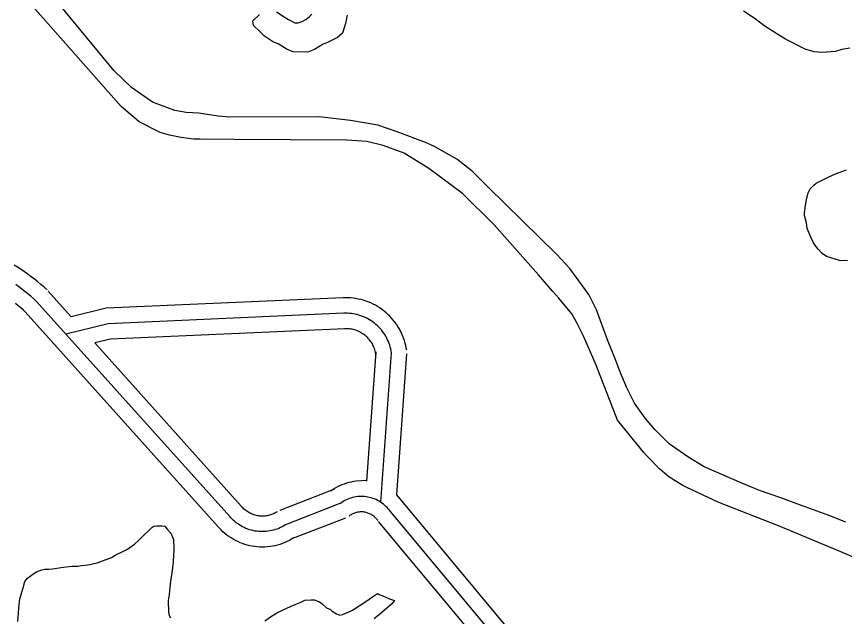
# Model space of a CAD drawing. Extents: x 3313442 to 3351311, y 721974 to 747360.
# Drawn here: x 3330923 to 3331726, y 736281 to 736863 of the extents above; entities that cross this region are included whole.
import ezdxf

# ---------------------------------------------------------------- set-up
doc = ezdxf.new("R2010")
doc.units = 0
for name, color, linetype in [('V-ROAD-CNTR', 7, 'Continuous'), ('V-SITE-VEGE', 7, 'Continuous'), ('V-TOPO-SHOR', 7, 'Continuous')]:
    doc.layers.add(name, color=color, linetype=linetype)

msp = doc.modelspace()

# ---------------------------------------------------------------- linework, layer by layer
at = {"layer": 'V-ROAD-CNTR'}
for points in [[(3330952.8, 736597.54), (3330949.95, 736600.16), (3330946.92, 736602.83), (3330943.84, 736605.43), (3330940.7, 736607.96), (3330937.51, 736610.42), (3330934.27, 736612.82), (3330930.98, 736615.14), (3330927.63, 736617.4), (3330924.24, 736619.57), (3330920.8, 736621.68)], [(3330942.64, 736586.5), (3330939.91, 736589.01), (3330937.13, 736591.47), (3330934.3, 736593.86), (3330931.41, 736596.19), (3330928.47, 736598.45), (3330925.49, 736600.65), (3330922.46, 736602.79)], [(3330976.33, 736571.42), (3330953.81, 736596.52)], [(3331129.97, 736377.76), (3330942.64, 736586.5)], [(3331240.15, 736589.94), (3331010.1, 736579.75), (3330976.33, 736571.42)], [(3331301.64, 736538.98), (3331301.28, 736541.16), (3331300.78, 736543.63), (3331300.17, 736546.08), (3331299.45, 736548.5), (3331298.63, 736550.89), (3331297.72, 736553.24), (3331296.7, 736555.55), (3331295.59, 736557.81), (3331294.38, 736560.03), (3331293.08, 736562.19), (3331291.69, 736564.3), (3331290.21, 736566.34), (3331288.65, 736568.32), (3331287, 736570.24), (3331285.27, 736572.08), (3331283.47, 736573.84), (3331281.6, 736575.53), (3331279.65, 736577.14), (3331277.64, 736578.66), (3331275.56, 736580.1), (3331273.43, 736581.45), (3331271.24, 736582.7), (3331269, 736583.87), (3331266.71, 736584.93), (3331264.38, 736585.9), (3331262.01, 736586.77), (3331259.61, 736587.54), (3331257.17, 736588.21), (3331254.71, 736588.77), (3331252.23, 736589.22), (3331249.73, 736589.58), (3331247.22, 736589.82), (3331244.7, 736589.96), (3331242.21, 736589.99), (3331240.45, 736589.95)], [(3330932.48, 736575.47), (3330929.88, 736577.87), (3330927.34, 736580.1), (3330924.75, 736582.29), (3330922.11, 736584.41)], [(3331118.8, 736367.74), (3330931.48, 736576.49)], [(3331240.82, 736574.95), (3331012.25, 736564.83), (3330971.18, 736554.7)], [(3331286.83, 736536.59), (3331286.53, 736538.45), (3331286.15, 736540.3), (3331285.69, 736542.13), (3331285.16, 736543.94), (3331284.54, 736545.73), (3331283.86, 736547.49), (3331283.1, 736549.22), (3331282.27, 736550.91), (3331281.36, 736552.57), (3331280.39, 736554.19), (3331279.35, 736555.77), (3331278.24, 736557.3), (3331277.07, 736558.78), (3331275.84, 736560.21), (3331274.55, 736561.59), (3331273.2, 736562.91), (3331271.8, 736564.17), (3331270.34, 736565.37), (3331268.84, 736566.51), (3331267.28, 736567.59), (3331265.69, 736568.6), (3331264.05, 736569.54), (3331262.37, 736570.41), (3331260.66, 736571.2), (3331258.92, 736571.93), (3331257.15, 736572.58), (3331255.35, 736573.15), (3331253.53, 736573.65), (3331251.68, 736574.07), (3331249.83, 736574.41), (3331247.96, 736574.68), (3331246.08, 736574.86), (3331244.19, 736574.97), (3331242.3, 736574.99), (3331240.82, 736574.95)], [(3331241.48, 736559.97), (3331014.39, 736549.91), (3330999.03, 736546.12)], [(3331272.02, 736534.2), (3331271.77, 736535.75), (3331271.52, 736536.98), (3331271.21, 736538.19), (3331270.86, 736539.39), (3331270.45, 736540.58), (3331270, 736541.74), (3331269.5, 736542.89), (3331268.94, 736544.02), (3331268.34, 736545.12), (3331267.7, 736546.19), (3331267.01, 736547.23), (3331266.27, 736548.25), (3331265.5, 736549.23), (3331264.68, 736550.18), (3331263.82, 736551.09), (3331262.93, 736551.97), (3331262, 736552.81), (3331261.03, 736553.61), (3331260.03, 736554.36), (3331259.01, 736555.08), (3331257.95, 736555.74), (3331256.86, 736556.37), (3331255.75, 736556.95), (3331254.61, 736557.48), (3331253.45, 736557.96), (3331252.28, 736558.39), (3331251.08, 736558.77), (3331249.88, 736559.1), (3331248.66, 736559.38), (3331247.42, 736559.6), (3331246.18, 736559.78), (3331244.93, 736559.9), (3331243.69, 736559.97), (3331242.4, 736559.99), (3331241.19, 736559.96)], [(3331141.13, 736387.78), (3330999.03, 736546.12)], [(3331262.83, 736412), (3331271.87, 736537.66)], [(3331276.4, 736391.56), (3331286.83, 736536.59)], [(3331291.94, 736398.58), (3331301.79, 736535.51)], [(3331262.87, 736412.65), (3331252.57, 736411.84), (3331250.2, 736411.54), (3331247.85, 736411.12), (3331245.54, 736410.59), (3331243.24, 736409.95), (3331240.97, 736409.2), (3331238.76, 736408.34), (3331236.58, 736407.38), (3331234.44, 736406.31), (3331232.37, 736405.14), (3331230.35, 736403.87), (3331228.5, 736402.58), (3331227.94, 736402.16)], [(3331231.47, 736404.11), (3331178.52, 736383.53)], [(3331285.82, 736382.49), (3331284.83, 736383.83), (3331283.78, 736385.11), (3331282.67, 736386.34), (3331281.5, 736387.52), (3331280.27, 736388.64), (3331278.99, 736389.7), (3331277.67, 736390.7), (3331276.29, 736391.63), (3331274.88, 736392.49), (3331273.42, 736393.28), (3331271.92, 736394.01), (3331270.4, 736394.66), (3331268.84, 736395.23), (3331267.26, 736395.74), (3331265.65, 736396.16), (3331264.03, 736396.5), (3331262.39, 736396.77), (3331260.74, 736396.96), (3331259.09, 736397.07), (3331257.43, 736397.1), (3331255.77, 736397.05), (3331254.11, 736396.91), (3331252.47, 736396.7), (3331250.83, 736396.41), (3331249.22, 736396.04), (3331247.62, 736395.6), (3331246.04, 736395.08), (3331244.49, 736394.48), (3331242.98, 736393.81), (3331241.49, 736393.06), (3331240.05, 736392.25), (3331238.64, 736391.37), (3331237.28, 736390.42), (3331236.9, 736390.13)], [(3331405.94, 736261.69), (3331291.94, 736398.58)], [(3331176.06, 736382.31), (3331174.8, 736381.53), (3331173.79, 736380.97), (3331172.77, 736380.45), (3331171.72, 736379.98), (3331170.65, 736379.56), (3331169.56, 736379.18), (3331168.45, 736378.85), (3331167.34, 736378.57), (3331166.21, 736378.35), (3331165.07, 736378.17), (3331163.93, 736378.04), (3331162.78, 736377.96), (3331161.63, 736377.93), (3331160.48, 736377.95), (3331159.33, 736378.03), (3331158.19, 736378.15), (3331157.05, 736378.33), (3331155.92, 736378.55), (3331154.8, 736378.82), (3331153.7, 736379.15), (3331152.61, 736379.52), (3331151.54, 736379.94), (3331150.48, 736380.41), (3331149.45, 736380.91), (3331148.45, 736381.47), (3331147.46, 736382.07), (3331146.51, 736382.72), (3331145.59, 736383.4), (3331144.69, 736384.13), (3331143.83, 736384.89), (3331143, 736385.69), (3331142.21, 736386.54), (3331141.3, 736387.58)], [(3331236.9, 736390.13), (3331183.95, 736369.55)], [(3331183.95, 736369.55), (3331182.41, 736368.6), (3331180.82, 736367.71), (3331179.2, 736366.9), (3331177.55, 736366.16), (3331175.87, 736365.49), (3331174.15, 736364.9), (3331172.41, 736364.38), (3331170.66, 736363.94), (3331168.88, 736363.58), (3331167.09, 736363.3), (3331165.29, 736363.09), (3331163.48, 736362.97), (3331161.67, 736362.93), (3331159.85, 736362.96), (3331158.04, 736363.08), (3331156.24, 736363.27), (3331154.45, 736363.55), (3331152.67, 736363.9), (3331150.91, 736364.33), (3331149.17, 736364.84), (3331147.45, 736365.43), (3331145.77, 736366.09), (3331144.11, 736366.82), (3331142.48, 736367.63), (3331140.9, 736368.51), (3331139.35, 736369.45), (3331137.85, 736370.47), (3331136.39, 736371.55), (3331134.98, 736372.69), (3331133.63, 736373.89), (3331132.33, 736375.15), (3331131.08, 736376.47), (3331129.97, 736377.76)], [(3331242.33, 736376.15), (3331189.38, 736355.57)], [(3331273.77, 736373.56), (3331272.99, 736374.61), (3331272.4, 736375.33), (3331271.77, 736376.03), (3331271.11, 736376.69), (3331270.42, 736377.32), (3331269.7, 736377.92), (3331268.95, 736378.48), (3331268.18, 736379.01), (3331267.38, 736379.49), (3331266.55, 736379.94), (3331265.71, 736380.35), (3331264.85, 736380.72), (3331263.97, 736381.04), (3331263.08, 736381.33), (3331262.18, 736381.56), (3331261.26, 736381.76), (3331260.33, 736381.91), (3331259.41, 736382.02), (3331258.47, 736382.08), (3331257.53, 736382.09), (3331256.6, 736382.06), (3331255.66, 736381.99), (3331254.73, 736381.87), (3331253.81, 736381.71), (3331252.9, 736381.5), (3331251.99, 736381.25), (3331251.11, 736380.95), (3331250.23, 736380.61), (3331249.38, 736380.24), (3331248.54, 736379.82), (3331247.73, 736379.36), (3331246.93, 736378.86), (3331246.06, 736378.25), (3331245.87, 736378.11)], [(3331394.41, 736252.1), (3331285.82, 736382.49)], [(3331384.85, 736240.14), (3331274.29, 736372.9)], [(3331191.84, 736356.79), (3331190.01, 736355.67), (3331187.86, 736354.46), (3331185.64, 736353.35), (3331183.38, 736352.34), (3331181.08, 736351.42), (3331178.74, 736350.62), (3331176.37, 736349.91), (3331173.97, 736349.31), (3331171.54, 736348.82), (3331169.1, 736348.43), (3331166.64, 736348.15), (3331164.17, 736347.98), (3331161.7, 736347.92), (3331159.22, 736347.97), (3331156.75, 736348.13), (3331154.29, 736348.4), (3331151.85, 736348.77), (3331149.42, 736349.25), (3331147.02, 736349.84), (3331144.64, 736350.54), (3331142.3, 736351.34), (3331139.99, 736352.24), (3331137.73, 736353.24), (3331135.51, 736354.34), (3331133.35, 736355.54), (3331131.24, 736356.83), (3331129.19, 736358.22), (3331127.2, 736359.69), (3331125.27, 736361.25), (3331123.43, 736362.89), (3331121.65, 736364.61), (3331119.95, 736366.41), (3331118.63, 736367.94)]]:
    msp.add_lwpolyline(points, dxfattribs=at)
at = {"layer": 'V-SITE-VEGE'}
for points in [[(3331175.38, 736867.5), (3331182.65, 736862.73), (3331187.15, 736860.01), (3331193.04, 736856.96), (3331196.48, 736856.98), (3331200.27, 736858.05), (3331203.7, 736860.14), (3331207.12, 736862.58), (3331209.51, 736865.36)], [(3331669.07, 736841.14), (3331660.75, 736846.24), (3331647.94, 736854.41), (3331639.62, 736860.89), (3331628.18, 736868.38)], [(3331243.98, 736864.26), (3331242.32, 736856.32), (3331239.29, 736846.99), (3331234.5, 736842.82), (3331225.58, 736838.26), (3331220.77, 736836.16), (3331212.2, 736830.92), (3331205.67, 736828.46), (3331191.54, 736828.69), (3331185.67, 736831.05), (3331177.01, 736836.5), (3331172.51, 736838.18), (3331163.85, 736843.97), (3331159.33, 736848.42), (3331153.09, 736854.22), (3331152.36, 736858.7), (3331158.86, 736864.95)], [(3331731.51, 736832.33), (3331723.6, 736830.9), (3331717.41, 736829.12), (3331704.66, 736827.99), (3331696.73, 736828.61), (3331688.1, 736831.3), (3331669.07, 736841.14)], [(3331729.03, 736625.9), (3331721.45, 736626.18), (3331708.67, 736630.22), (3331704.51, 736632.94), (3331700.69, 736637.04), (3331699.29, 736638.76), (3331696.16, 736643.21), (3331693.7, 736648.7), (3331690.19, 736657.29), (3331689.45, 736662.8), (3331687.33, 736670.02), (3331687.31, 736672.43), (3331688.28, 736679.68), (3331689.27, 736685.2), (3331690.94, 736691.76), (3331692.98, 736695.91), (3331696.4, 736699.38), (3331698.79, 736701.13), (3331704.63, 736704.27), (3331709.78, 736706.73), (3331717.67, 736710.24), (3331722.14, 736711.99), (3331728.33, 736714.11)], [(3330924.44, 736275.86), (3330925.06, 736283.79), (3330925.37, 736288.96), (3330926.33, 736297.59), (3330929.69, 736308.3), (3330931.36, 736314.51), (3330933.75, 736317.63), (3330938.89, 736321.81), (3330942.66, 736323.91), (3330947.81, 736326.01), (3330950.57, 736326.38), (3330954.7, 736326.42), (3330958.15, 736326.79), (3330968.81, 736328.6), (3330974.32, 736328.99), (3330977.08, 736329.35), (3330982.59, 736329.4), (3330986.03, 736330.11), (3330989.82, 736330.49), (3330994.29, 736331.21), (3331001.52, 736332.65), (3331015.26, 736337.93), (3331019.03, 736340.03), (3331026.24, 736343.53), (3331030.7, 736345.98), (3331037.55, 736350.86), (3331041.66, 736354.34), (3331047.13, 736359.9), (3331050.89, 736363.37), (3331054.31, 736366.84), (3331056.37, 736368.24), (3331059.12, 736368.61), (3331062.57, 736368.64), (3331064.63, 736368.65), (3331067.05, 736368.33), (3331069.49, 736365.24), (3331072.96, 736361.48), (3331075.43, 736355.3), (3331075.45, 736352.2), (3331075.82, 736348.75), (3331075.86, 736344.27), (3331075.54, 736340.48), (3331075.26, 736333.24), (3331074.61, 736327.72), (3331072.33, 736312.2), (3331071.37, 736301.85), (3331070.39, 736295.99), (3331070.48, 736284.62), (3331071.19, 736281.52), (3331072.59, 736279.12)], [(3331193.44, 736292.15), (3331198.25, 736294.26), (3331202.71, 736296.36), (3331208.91, 736296.75), (3331212.36, 736296.78), (3331217.2, 736294.75), (3331219.28, 736293.05), (3331223.79, 736288.95), (3331227.6, 736287.26), (3331229.33, 736285.89), (3331233.49, 736283.17), (3331236.95, 736281.82), (3331239.7, 736282.53), (3331248.97, 736286.74), (3331262, 736295.11), (3331268.51, 736299.65), (3331273.31, 736302.79), (3331275.04, 736301.77), (3331279.18, 736300.42), (3331285.06, 736297.71), (3331289.9, 736296.03), (3331286.83, 736292.56), (3331277.59, 736284.56), (3331270.06, 736278.29)], [(3331163.93, 736276.41), (3331170.44, 736280.94), (3331176.27, 736284.43), (3331189.67, 736290.74), (3331193.44, 736292.15)]]:
    msp.add_lwpolyline(points, dxfattribs=at)
at = {"layer": 'V-TOPO-SHOR'}
for points in [[(3331727.45, 736372.02), (3331712.05, 736378.19), (3331699.82, 736382.81), (3331679.89, 736389.93), (3331664.5, 736395.71), (3331643.78, 736403.02), (3331626.61, 736409.96), (3331590.08, 736426), (3331574.26, 736435.51), (3331556.26, 736448.16), (3331542.77, 736461.82), (3331532.84, 736473.15), (3331522.49, 736487.83), (3331515.29, 736502.52), (3331509.68, 736515.46), (3331503.85, 736530.56), (3331496.43, 736549), (3331485.76, 736578.23), (3331478.17, 736593.32), (3331459.86, 736618.55), (3331447.36, 736632.02), (3331380.33, 736697.59), (3331365.25, 736713.01), (3331350.41, 736724.5), (3331327.88, 736737.11), (3331319.78, 736740.78), (3331292.55, 736751.19), (3331273.61, 736757.72), (3331247.01, 736762.04), (3331216.88, 736765.53), (3331130.32, 736765.43), (3331118.7, 736766.32), (3331099.98, 736769.12), (3331087.78, 736769.81), (3331076.75, 736771.68), (3331055.24, 736779.97), (3331034.86, 736793.97), (3331018.01, 736810.17), (3330901.98, 736951.09)], [(3331534.35, 736436.96), (3331531.77, 736439.66), (3331506.14, 736471.13), (3331485.25, 736524.47), (3331473.42, 736551.92), (3331466.22, 736566.23), (3331461.83, 736574.26), (3331449.12, 736589.5), (3331443.36, 736595.95), (3331429.46, 736612.17), (3331386.57, 736660.81), (3331355.63, 736691.25), (3331323.17, 736715.39), (3331299.25, 736730.35), (3331278.72, 736737.66), (3331262.96, 736741.66), (3331243.47, 736743.08), (3331134.46, 736743.58), (3331101.41, 736744.1), (3331095.11, 736743.85), (3331082.9, 736745.53), (3331071.47, 736747.8), (3331062.6, 736750.48), (3331042.05, 736760.94), (3331024.82, 736775.55), (3330931.89, 736881.05)], [(3332464.91, 736137.14), (3332303.36, 736126.74), (3332200.71, 736120.41), (3332173.95, 736120.19), (3332163.71, 736121.88), (3332140.49, 736123.07), (3332119.59, 736127.62), (3332106.98, 736130.67), (3332092.38, 736135.67), (3332079.37, 736138.91), (3332064.76, 736144.69), (3331925.8, 736225.23), (3331754.39, 736329.7), (3331722.6, 736343.41), (3331662.39, 736368.7), (3331604.37, 736391.25), (3331573.36, 736405.76), (3331569.61, 736407.7), (3331561.9, 736412.16), (3331555.96, 736416.05), (3331547.05, 736423.65), (3331534.35, 736436.96)]]:
    msp.add_lwpolyline(points, dxfattribs=at)

doc.saveas('drawing.dxf')
